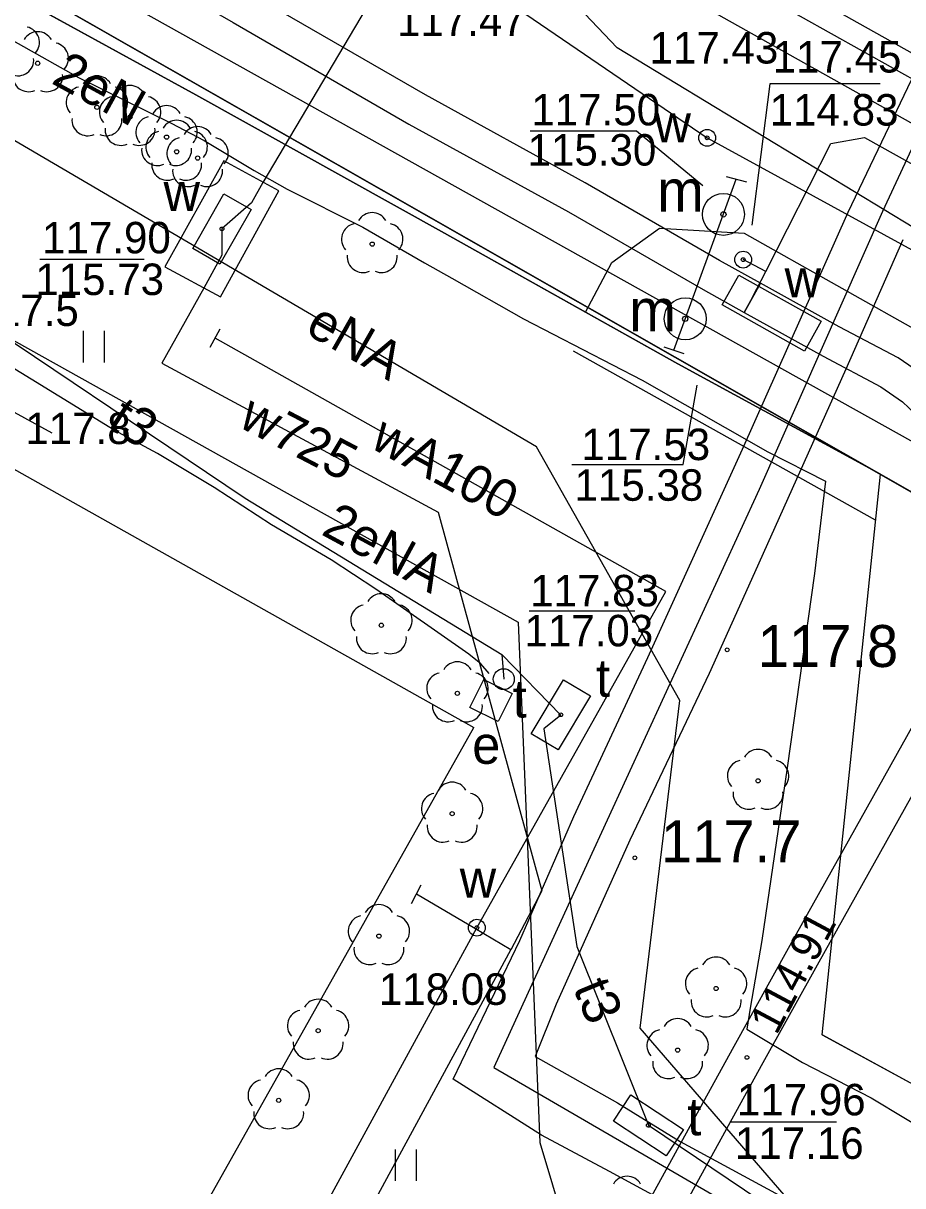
# Model space of a CAD drawing. Extents: x 6434771 to 6436222, y 5663454 to 5664782.
# Drawn here: x 6435214.85 to 6435235.8, y 5663843.87 to 5663871.57 of the extents above; entities that cross this region are included whole.
import ezdxf

# ---------------------------------------------------------------- set-up
doc = ezdxf.new("R2010")
doc.units = 0
for name, color, linetype in [('Warstwa 1', 7, 'Continuous'), ('Warstwa 10', 7, 'Continuous'), ('Warstwa 11', 7, 'Continuous'), ('Warstwa 12', 7, 'Continuous'), ('Warstwa 13', 7, 'Continuous'), ('Warstwa 14', 7, 'Continuous'), ('Warstwa 15', 7, 'Continuous'), ('Warstwa 2', 7, 'Continuous'), ('Warstwa 20', 7, 'Continuous'), ('Warstwa 23', 7, 'Continuous'), ('Warstwa 4', 7, 'Continuous'), ('Warstwa 5', 7, 'Continuous'), ('Warstwa 6', 7, 'Continuous'), ('Warstwa 8', 7, 'Continuous'), ('Warstwa 9', 7, 'Continuous')]:
    doc.layers.add(name, color=color, linetype=linetype)

msp = doc.modelspace()

# ---------------------------------------------------------------- linework, layer by layer
at = {"layer": 'Warstwa 1'}
msp.add_line((6435210.691, 5663874.851), (6435241.929, 5663857.022), dxfattribs=at)
msp.add_line((6435210.691, 5663874.851), (6435241.929, 5663857.022), dxfattribs=at)
at = {"layer": 'Warstwa 10'}
for p in [(6435208.27, 5663864.52), (6435215.8, 5663837.4)]:
    msp.add_line(p, (6435225.58, 5663854.79), dxfattribs=at)
for points in [[(6435276.336, 5663842.501), (6435260.05, 5663851.86), (6435249.96, 5663857.64), (6435238.71, 5663863.53), (6435238.1, 5663863.95), (6435237.79, 5663864.33), (6435236.77, 5663866.27), (6435229, 5663870.99), (6435224.85, 5663875.36), (6435224.07, 5663876.18), (6435215.14, 5663881.13), (6435208.14, 5663884.9), (6435192.12, 5663893.65), (6435170.67, 5663905.68), (6435152.15, 5663915.89), (6435146.79, 5663915.59), (6435128.02, 5663926.23), (6435125.23, 5663931.72), (6435111.04, 5663939.84), (6435099.552, 5663946.221)], [(6435276.398, 5663847.572), (6435270.914, 5663850.621), (6435269.128, 5663851.761), (6435267.523, 5663852.588), (6435261.727, 5663855.858), (6435256.855, 5663858.651), (6435248.36, 5663863.366), (6435242.1, 5663866.891), (6435238.077, 5663869.191), (6435236.318, 5663870.082), (6435231.153, 5663872.984), (6435227.254, 5663875.255), (6435219.004, 5663879.813), (6435214.473, 5663882.474), (6435208.6, 5663885.825), (6435204.743, 5663887.86), (6435202.556, 5663889.192), (6435198.825, 5663891.256), (6435191.441, 5663895.523), (6435189.466, 5663896.541), (6435185.427, 5663898.858)]]:
    msp.add_lwpolyline(points, dxfattribs=at)
at = {"layer": 'Warstwa 11'}
for centre in [(6435215.19, 5663870.62), (6435216.6, 5663869.57), (6435217.39, 5663869.34), (6435218.26, 5663868.86), (6435218.5, 5663868.51), (6435219, 5663868.36), (6435223.16, 5663866.31), (6435223.379, 5663857.226), (6435225.19, 5663855.604), (6435232.355, 5663853.518), (6435225.065, 5663852.736), (6435223.32, 5663849.817), (6435231.355, 5663848.569), (6435221.872, 5663847.564), (6435230.438, 5663847.1), (6435220.932, 5663845.905)]:
    msp.add_circle(centre, 0.05, dxfattribs=at)
for centre, start, end in [((6435214.857, 5663871.116), 318.1471, 77.8529), ((6435215.19, 5663870.995), 30.1471, 149.8529), ((6435215.547, 5663870.736), 318.1471, 77.8529), ((6435214.72, 5663870.697), 246.1471, 5.8529), ((6435214.97, 5663870.317), 174.1471, 293.8529), ((6435215.41, 5663870.317), 246.1471, 5.8529), ((6435216.6, 5663869.945), 30.1471, 149.8529), ((6435217.39, 5663869.715), 30.1471, 149.8529), ((6435216.243, 5663869.686), 102.1471, 221.8529), ((6435217.033, 5663869.456), 102.1471, 221.8529), ((6435216.957, 5663869.686), 318.1471, 77.8529), ((6435217.747, 5663869.456), 318.1471, 77.8529), ((6435218.26, 5663869.235), 30.1471, 149.8529), ((6435216.38, 5663869.267), 174.1471, 293.8529), ((6435216.82, 5663869.267), 246.1471, 5.8529), ((6435217.903, 5663868.976), 102.1471, 221.8529), ((6435218.5, 5663868.885), 30.1471, 149.8529), ((6435218.617, 5663868.976), 318.1471, 77.8529), ((6435217.17, 5663869.037), 174.1471, 293.8529), ((6435217.61, 5663869.037), 246.1471, 5.8529), ((6435218.143, 5663868.626), 102.1471, 221.8529), ((6435219, 5663868.735), 30.1471, 149.8529), ((6435218.857, 5663868.626), 318.1471, 77.8529), ((6435218.643, 5663868.476), 102.1471, 221.8529), ((6435219.357, 5663868.476), 318.1471, 77.8529), ((6435218.04, 5663868.557), 174.1471, 293.8529), ((6435218.48, 5663868.557), 246.1471, 5.8529), ((6435218.28, 5663868.207), 174.1471, 293.8529), ((6435218.72, 5663868.207), 246.1471, 5.8529), ((6435218.78, 5663868.057), 174.1471, 293.8529), ((6435219.22, 5663868.057), 246.1471, 5.8529), ((6435223.16, 5663866.685), 30.1471, 149.8529), ((6435222.803, 5663866.426), 102.1471, 221.8529), ((6435223.517, 5663866.426), 318.1471, 77.8529), ((6435222.94, 5663866.007), 174.1471, 293.8529), ((6435223.38, 5663866.007), 246.1471, 5.8529), ((6435223.379, 5663857.601), 30.1471, 149.8529), ((6435223.022, 5663857.342), 102.1471, 221.8529), ((6435223.736, 5663857.342), 318.1471, 77.8529), ((6435223.159, 5663856.923), 174.1471, 293.8529), ((6435223.599, 5663856.923), 246.1471, 5.8529), ((6435225.19, 5663855.979), 30.1471, 149.8529), ((6435224.833, 5663855.72), 102.1471, 221.8529), ((6435225.547, 5663855.72), 318.1471, 77.8529), ((6435224.97, 5663855.301), 174.1471, 293.8529), ((6435225.41, 5663855.301), 246.1471, 5.8529), ((6435232.355, 5663853.893), 30.1471, 149.8529), ((6435231.998, 5663853.634), 102.1471, 221.8529), ((6435232.712, 5663853.634), 318.1471, 77.8529), ((6435225.065, 5663853.111), 30.1471, 149.8529), ((6435224.708, 5663852.852), 102.1471, 221.8529), ((6435225.422, 5663852.852), 318.1471, 77.8529), ((6435232.135, 5663853.215), 174.1471, 293.8529), ((6435232.575, 5663853.215), 246.1471, 5.8529), ((6435224.845, 5663852.433), 174.1471, 293.8529), ((6435225.285, 5663852.433), 246.1471, 5.8529), ((6435223.32, 5663850.192), 30.1471, 149.8529), ((6435222.963, 5663849.933), 102.1471, 221.8529), ((6435223.677, 5663849.933), 318.1471, 77.8529), ((6435223.1, 5663849.514), 174.1471, 293.8529), ((6435223.54, 5663849.514), 246.1471, 5.8529), ((6435231.355, 5663848.944), 30.1471, 149.8529), ((6435230.998, 5663848.685), 102.1471, 221.8529), ((6435231.712, 5663848.685), 318.1471, 77.8529), ((6435221.872, 5663847.939), 30.1471, 149.8529), ((6435231.135, 5663848.266), 174.1471, 293.8529), ((6435231.575, 5663848.266), 246.1471, 5.8529), ((6435221.515, 5663847.68), 102.1471, 221.8529), ((6435222.229, 5663847.68), 318.1471, 77.8529), ((6435230.438, 5663847.475), 30.1471, 149.8529), ((6435230.081, 5663847.216), 102.1471, 221.8529), ((6435230.795, 5663847.216), 318.1471, 77.8529), ((6435221.652, 5663847.261), 174.1471, 293.8529), ((6435222.092, 5663847.261), 246.1471, 5.8529), ((6435230.218, 5663846.797), 174.1471, 293.8529), ((6435230.658, 5663846.797), 246.1471, 5.8529), ((6435220.932, 5663846.28), 30.1471, 149.8529), ((6435220.575, 5663846.021), 102.1471, 221.8529), ((6435221.289, 5663846.021), 318.1471, 77.8529), ((6435220.712, 5663845.602), 174.1471, 293.8529), ((6435221.152, 5663845.602), 246.1471, 5.8529), ((6435229.232, 5663843.72), 30.1471, 149.8529)]:
    msp.add_arc(centre, 0.375, start, end, dxfattribs=at)
at = {"layer": 'Warstwa 12'}
for points in [[(6435276.296, 5663839.122), (6435202.248, 5663880.463), (6435193.528, 5663885.439), (6435193.106, 5663885.714), (6435192.653, 5663885.899), (6435159.975, 5663904.455), (6435111.809, 5663931.659), (6435087.394, 5663945.495), (6435086.953, 5663945.766), (6435086.601, 5663946.025), (6435086.024, 5663946.382)], [(6435243.45, 5663833.342), (6435243.347, 5663833.392), (6435243.041, 5663835.668), (6435233.883, 5663842.599), (6435229.544, 5663847.621), (6435230.488, 5663855.43), (6435227.071, 5663861.482), (6435200.606, 5663877.013), (6435196.659, 5663878.93), (6435171.937, 5663892.14), (6435164.739, 5663895.707), (6435120.054, 5663921.259), (6435106.974, 5663928.778), (6435090.917, 5663933.312), (6435076.731, 5663934.584), (6435064.319, 5663933.634), (6435061.286, 5663934.067)], [(6435246.313, 5663910.094), (6435245.72, 5663909.93), (6435240.9, 5663901.36), (6435226.24, 5663874.68), (6435242.33, 5663865.65), (6435242.65, 5663859.07), (6435272.24, 5663842.55), (6435276.308, 5663840.167)], [(6435256.631, 5663899.106), (6435254.109, 5663895.435), (6435253.432, 5663894.446), (6435252.842, 5663893.524), (6435250.72, 5663890.467), (6435247.918, 5663886.553), (6435245.206, 5663882.627), (6435241.482, 5663877.301), (6435239.483, 5663874.478), (6435237.391, 5663871.54), (6435235.32, 5663867.088), (6435232.38, 5663860.459), (6435228.304, 5663851.592), (6435226.059, 5663846.687), (6435233.662, 5663842.273), (6435239.222, 5663839.112), (6435239.979, 5663838.573), (6435240.755, 5663838.015), (6435243.432, 5663836.474), (6435248.386, 5663833.561), (6435249.655, 5663832.225)], [(6435211.582, 5663876.209), (6435216.939, 5663873.271), (6435219.849, 5663871.589), (6435224.036, 5663869.171), (6435227.84, 5663867.075), (6435231.045, 5663865.225), (6435232.023, 5663864.682), (6435232.411, 5663865.382), (6435231.439, 5663865.921), (6435228.234, 5663867.771), (6435224.43, 5663869.867), (6435220.249, 5663872.281), (6435217.331, 5663873.969), (6435211.97, 5663876.909)], [(6435223.924, 5663873.574), (6435223.528, 5663872.795), (6435220.557, 5663867.781), (6435220.281, 5663867.294), (6435219.58, 5663866.672), (6435219.576, 5663866.043), (6435219.146, 5663865.258), (6435218.144, 5663863.47), (6435224.732, 5663859.92), (6435227.203, 5663850.9), (6435226.466, 5663849.489)], [(6435223.924, 5663873.574), (6435225.447, 5663872.732), (6435231.141, 5663868.843), (6435252.104, 5663857.369), (6435275.75, 5663844.453)], [(6435211.964, 5663872.645), (6435216.158, 5663870.28), (6435218.372, 5663869.189), (6435219.159, 5663868.776), (6435220.345, 5663868.063), (6435221.131, 5663867.619), (6435222.936, 5663866.711), (6435224.408, 5663865.863), (6435225.056, 5663865.497), (6435226.767, 5663864.53), (6435229.59, 5663863.067), (6435232.588, 5663861.36), (6435233.962, 5663860.661), (6435233.702, 5663858.458), (6435233.049, 5663853.829), (6435232.447, 5663849.712), (6435232.165, 5663848.101), (6435232.089, 5663847.597), (6435233.413, 5663846.803), (6435235.049, 5663845.961), (6435236.683, 5663844.978)], [(6435201.17, 5663869.015), (6435209.773, 5663866.711), (6435226.641, 5663857.297), (6435227.151, 5663844.9), (6435230.678, 5663833.107), (6435239.556, 5663825.369)], [(6435232.54, 5663865.66), (6435234.09, 5663868.71), (6435234.89, 5663868.85), (6435252.389, 5663859.088), (6435252.78, 5663858.87), (6435276.372, 5663845.49)], [(6435230.345, 5663863.782), (6435231.834, 5663867.854)], [(6435195.35, 5663864.228), (6435195.795, 5663864.53), (6435208.875, 5663866.092), (6435209.339, 5663865.898), (6435209.75, 5663865.621), (6435212.824, 5663865.164), (6435220.136, 5663860.256), (6435226.251, 5663856.532), (6435227.657, 5663855.082), (6435227.25, 5663854.759), (6435228.037, 5663849.57), (6435229.741, 5663845.308), (6435236.581, 5663840.706), (6435241.762, 5663839.133), (6435245.863, 5663837.125), (6435252.052, 5663838.209), (6435254.323, 5663839.882), (6435257.979, 5663839.497), (6435265.069, 5663841.102), (6435265.532, 5663841.242)], [(6435225.95, 5663856.079), (6435225.751, 5663856.304), (6435225.466, 5663856.536), (6435223.249, 5663858.084), (6435222.184, 5663858.783), (6435220.763, 5663859.616), (6435219.393, 5663860.508), (6435218.045, 5663861.323), (6435217.009, 5663861.873), (6435215.036, 5663863.09), (6435213.512, 5663864.018), (6435211.469, 5663865.196), (6435208.9, 5663866.018), (6435208.521, 5663865.903), (6435206.719, 5663865.606), (6435202.586, 5663865.313), (6435201.622, 5663865.205), (6435199.588, 5663865.056), (6435196.291, 5663864.851), (6435195.79, 5663864.559), (6435195.35, 5663864.228)], [(6435232.54, 5663865.66), (6435232, 5663865.94)], [(6435232.217, 5663865.032), (6435232.54, 5663865.66)], [(6435236.301, 5663863.176), (6435235.694, 5663863.596), (6435234.286, 5663864.34), (6435232.411, 5663865.382), (6435232.023, 5663864.682), (6435233.904, 5663863.636), (6435235.278, 5663862.912), (6435235.793, 5663862.554), (6435236.245, 5663862.12)], [(6435210.411, 5663822.063), (6435225.652, 5663850.018), (6435230.16, 5663858.034), (6435219.418, 5663864.071)], [(6435226.251, 5663856.532), (6435226.294, 5663855.941)], [(6435236.911, 5663856.388), (6435233.111, 5663849.592), (6435231.739, 5663847.119), (6435227.66, 5663839.705), (6435221.297, 5663828.034), (6435216.145, 5663818.679)], [(6435221.999, 5663827.65), (6435228.362, 5663839.321), (6435232.439, 5663846.733), (6435233.809, 5663849.202), (6435237.617, 5663856.012)], [(6435225.602, 5663849.999), (6435224.212, 5663850.816)], [(6435226.466, 5663849.489), (6435225.602, 5663849.999)], [(6435211.174, 5663821.613), (6435214.907, 5663828.177), (6435226.466, 5663849.489)]]:
    msp.add_lwpolyline(points, dxfattribs=at)
at = {"layer": 'Warstwa 13'}
for centre in [(6435231.617, 5663856.639), (6435229.42, 5663851.682)]:
    msp.add_circle(centre, 0.045, dxfattribs=at)
at = {"layer": 'Warstwa 14'}
for p, q in [((6435215.238, 5663865.953), (6435217.73, 5663865.953)), ((6435226.9, 5663857.567), (6435229.421, 5663857.567)), ((6435231.679, 5663845.395), (6435234.224, 5663845.395))]:
    msp.add_line(p, q, dxfattribs=at)
for points in [[(6435235.26, 5663870.132), (6435232.632, 5663870.132), (6435232.205, 5663866.761)], [(6435226.923, 5663869.006), (6435229.456, 5663869.006), (6435231.039, 5663867.707)], [(6435227.915, 5663861.056), (6435230.566, 5663861.056), (6435230.904, 5663862.947)]]:
    msp.add_lwpolyline(points, dxfattribs=at)
for centre, radius in [((6435231.529, 5663867.018), 0.0625), ((6435219.58, 5663866.672), 0.045), ((6435232, 5663865.94), 0.045), ((6435230.619, 5663864.529), 0.0625), ((6435227.656, 5663855.093), 0.045), ((6435232.089, 5663846.926), 0.045), ((6435229.741, 5663845.308), 0.045)]:
    msp.add_circle(centre, radius, dxfattribs=at)
at = {"layer": 'Warstwa 15'}
msp.add_lwpolyline([(6435219.623, 5663868.292), (6435218.222, 5663865.769), (6435219.544, 5663865.053), (6435220.934, 5663867.576)], close=True, dxfattribs=at)
msp.add_circle((6435226.294, 5663855.941), 0.25, dxfattribs=at)
at = {"layer": 'Warstwa 2'}
msp.add_lwpolyline([(6435276.282, 5663837.937), (6435253.515, 5663850.644), (6435242.925, 5663842.53), (6435233.878, 5663847.467), (6435235.268, 5663860.824), (6435230.444, 5663863.459), (6435224.879, 5663866.571), (6435218.959, 5663869.867), (6435212.182, 5663873.589), (6435210.31, 5663874.67)], dxfattribs=at)
at = {"layer": 'Warstwa 20'}
for p, q in [((6435219.298, 5663863.852), (6435219.538, 5663864.29)), ((6435224.094, 5663850.596), (6435224.33, 5663851.036))]:
    msp.add_line(p, q, dxfattribs=at)
for points in [[(6435231.592, 5663867.918), (6435232.076, 5663867.79)], [(6435230.108, 5663863.861), (6435230.582, 5663863.703)]]:
    msp.add_lwpolyline(points, dxfattribs=at)
at = {"layer": 'Warstwa 23'}
msp.add_line((6435215.537, 5663861.805), (6435211.147, 5663864.199), dxfattribs=at)
at = {"layer": 'Warstwa 4'}
for points in [[(6435219.533, 5663865.835), (6435218.882, 5663866.207), (6435219.627, 5663867.509), (6435220.278, 5663867.137)], [(6435225.489, 5663855.263), (6435225.823, 5663855.935), (6435226.495, 5663855.601), (6435226.161, 5663854.929)], [(6435227.718, 5663855.929), (6435228.362, 5663855.545), (6435227.594, 5663854.257), (6435226.95, 5663854.641)], [(6435228.908, 5663845.407), (6435229.321, 5663846.034), (6435230.574, 5663845.209), (6435230.161, 5663844.582)]]:
    msp.add_lwpolyline(points, close=True, dxfattribs=at)
msp.add_lwpolyline([(6435235.154, 5663859.727), (6435227.958, 5663863.759)], dxfattribs=at)
for centre, radius in [((6435231.141, 5663868.843), 0.2), ((6435231.529, 5663867.018), 0.5), ((6435232, 5663865.94), 0.2), ((6435230.619, 5663864.529), 0.5), ((6435225.652, 5663850.018), 0.2)]:
    msp.add_circle(centre, radius, dxfattribs=at)
at = {"layer": 'Warstwa 5'}
for p, q in [((6435212.182, 5663873.589), (6435218.959, 5663869.867)), ((6435218.959, 5663869.867), (6435224.879, 5663866.571)), ((6435224.879, 5663866.571), (6435228.242, 5663864.69)), ((6435228.242, 5663864.69), (6435230.444, 5663863.459)), ((6435208.27, 5663864.52), (6435225.58, 5663854.79)), ((6435216.281, 5663863.489), (6435216.281, 5663864.239)), ((6435216.781, 5663863.489), (6435216.781, 5663864.239)), ((6435230.444, 5663863.459), (6435235.268, 5663860.824)), ((6435233.878, 5663847.467), (6435235.268, 5663860.824)), ((6435215.8, 5663837.4), (6435225.58, 5663854.79)), ((6435233.878, 5663847.467), (6435242.925, 5663842.53)), ((6435223.714, 5663843.982), (6435223.714, 5663844.732)), ((6435224.214, 5663843.982), (6435224.214, 5663844.732))]:
    msp.add_line(p, q, dxfattribs=at)
at = {"layer": 'Warstwa 6'}
for points in [[(6435069.683, 5663952.11), (6435199.169, 5663878.85), (6435199.759, 5663878.873), (6435200.658, 5663880.452), (6435202.784, 5663879.266), (6435210.691, 5663874.851), (6435241.929, 5663857.022), (6435237.4, 5663848.916), (6435242.169, 5663846.309), (6435246.778, 5663854.403), (6435284.269, 5663833.48)], [(6435557.624, 5663617.186), (6435560.245, 5663620.878), (6435595.767, 5663670.923), (6435531.111, 5663701.684), (6435473.15, 5663729.463), (6435470.997, 5663730.839), (6435385.94, 5663776.469), (6435383.505, 5663771.998), (6435381.775, 5663772.849), (6435379.415, 5663768.737), (6435374.588, 5663771.455), (6435379.471, 5663779.947), (6435341.096, 5663801.352), (6435284.269, 5663833.48), (6435246.778, 5663854.403), (6435242.169, 5663846.309), (6435237.4, 5663848.916), (6435241.929, 5663857.022), (6435210.691, 5663874.851), (6435202.784, 5663879.266), (6435199.977, 5663874.56), (6435180.355, 5663839.798)]]:
    msp.add_lwpolyline(points, dxfattribs=at)
for centre, radius in [((6435231.141, 5663868.843), 0.045), ((6435231.529, 5663867.018), 0.0625), ((6435219.58, 5663866.672), 0.045), ((6435232, 5663865.94), 0.045), ((6435230.618, 5663864.529), 0.0625), ((6435227.656, 5663855.093), 0.045), ((6435225.652, 5663850.018), 0.045), ((6435229.741, 5663845.308), 0.045)]:
    msp.add_circle(centre, radius, dxfattribs=at)
at = {"layer": 'Warstwa 8'}
for points in [[(6435236.959, 5663839.655), (6435234.505, 5663841.038), (6435233.577, 5663841.478), (6435231.318, 5663842.85), (6435228.817, 5663844.205), (6435227.196, 5663845.074), (6435225.086, 5663846.406), (6435226.674, 5663849.709), (6435227.968, 5663852.67), (6435229.729, 5663856.457), (6435231.98, 5663861.421), (6435234.5, 5663867.073), (6435236.194, 5663870.608)], [(6435235.807, 5663866.415), (6435234.445, 5663863.333), (6435232.271, 5663858.479), (6435231.189, 5663856.075), (6435229.295, 5663852.105), (6435227.542, 5663848.196), (6435227.041, 5663846.952), (6435229.005, 5663845.847), (6435230.495, 5663844.924), (6435234.09, 5663842.976), (6435235.68, 5663841.912), (6435236.237, 5663841.662)]]:
    msp.add_lwpolyline(points, dxfattribs=at)
msp.add_lwpolyline([(6435231.9, 5663865.57), (6435233.86, 5663864.47), (6435233.46, 5663863.76), (6435231.5, 5663864.86)], close=True, dxfattribs=at)
at = {"layer": 'Warstwa 9'}
for p, q in [((6435215.871, 5663882.218), (6435242.721, 5663867.083)), ((6435212.182, 5663873.589), (6435218.959, 5663869.867)), ((6435218.959, 5663869.867), (6435224.879, 5663866.571)), ((6435224.879, 5663866.571), (6435228.242, 5663864.69)), ((6435228.868, 5663865.875), (6435230.006, 5663866.693)), ((6435228.868, 5663865.875), (6435230.006, 5663866.693)), ((6435230.006, 5663866.693), (6435232.025, 5663866.569)), ((6435230.006, 5663866.693), (6435232.025, 5663866.569)), ((6435232.025, 5663866.569), (6435237.504, 5663863.481)), ((6435232.025, 5663866.569), (6435237.504, 5663863.481)), ((6435228.242, 5663864.69), (6435228.868, 5663865.875)), ((6435228.242, 5663864.69), (6435228.868, 5663865.875)), ((6435228.242, 5663864.69), (6435230.444, 5663863.459)), ((6435230.444, 5663863.459), (6435235.268, 5663860.824)), ((6435233.878, 5663847.467), (6435235.268, 5663860.824)), ((6435233.878, 5663847.467), (6435242.925, 5663842.53))]:
    msp.add_line(p, q, dxfattribs=at)

# ---------------------------------------------------------------- texts
at = {"layer": 'Warstwa 13'}
for s, rotation, p in [('2eN', 331.2727, (6435215.487, 5663870.156)), ('eNA', 330.2873, (6435221.532, 5663864.198)), ('t3', 326.8151, (6435216.818, 5663861.964)), ('w725', 332.3728, (6435219.938, 5663861.974)), ('wA100', 331.3644, (6435223.077, 5663861.477)), ('2eNA', 331.5248, (6435221.918, 5663859.402)), ('t3', 292.4778, (6435227.941, 5663848.581))]:
    msp.add_text(s, height=0.9, rotation=rotation, dxfattribs=at).set_placement(p)
for s, height, p in [('117.5', 0.75, (6435213.658, 5663864.358)), ('117.8', 0.75, (6435214.895, 5663861.544)), ('117.8', 1, (6435232.347, 5663856.231)), ('117.7', 1, (6435230.041, 5663851.578))]:
    msp.add_text(s, height=height, dxfattribs=at).set_placement(p)
at = {"layer": 'Warstwa 14'}
for s, p in [('114.83', (6435232.632, 5663869.135)), ('115.30', (6435226.862, 5663868.181)), ('115.73', (6435215.132, 5663865.096)), ('115.38', (6435227.981, 5663860.193)), ('117.03', (6435226.788, 5663856.723)), ('117.16', (6435231.803, 5663844.508))]:
    msp.add_text(s, height=0.75, dxfattribs=at).set_placement(p)
msp.add_text('114.91', height=0.75, rotation=61.8794, dxfattribs=at).set_placement((6435232.792, 5663847.436))
at = {"layer": 'Warstwa 15'}
msp.add_text('t', height=0.9, dxfattribs=at).set_placement((6435226.508, 5663855.026))
at = {"layer": 'Warstwa 5'}
for s, height, p in [('w', 0.9, (6435229.885, 5663868.734)), ('m', 1, (6435229.948, 5663867.08)), ('w', 0.9, (6435218.188, 5663867.101)), ('w', 0.9, (6435232.986, 5663865.043)), ('m', 1, (6435229.284, 5663864.233)), ('t', 0.9, (6435228.493, 5663855.522)), ('e', 0.9, (6435225.543, 5663853.924)), ('w', 0.9, (6435225.245, 5663850.736)), ('t', 0.9, (6435230.668, 5663845.069))]:
    msp.add_text(s, height=height, dxfattribs=at).set_placement(p)
at = {"layer": 'Warstwa 6'}
for s, p in [('117.47', (6435223.75, 5663871.271)), ('117.43', (6435229.769, 5663870.614)), ('117.45', (6435232.702, 5663870.399)), ('117.50', (6435226.953, 5663869.139)), ('117.90', (6435215.294, 5663866.089)), ('117.53', (6435228.145, 5663861.162)), ('117.83', (6435226.925, 5663857.676)), ('118.08', (6435223.319, 5663848.179)), ('117.96', (6435231.85, 5663845.546))]:
    msp.add_text(s, height=0.75, dxfattribs=at).set_placement(p)

doc.saveas('drawing.dxf')
